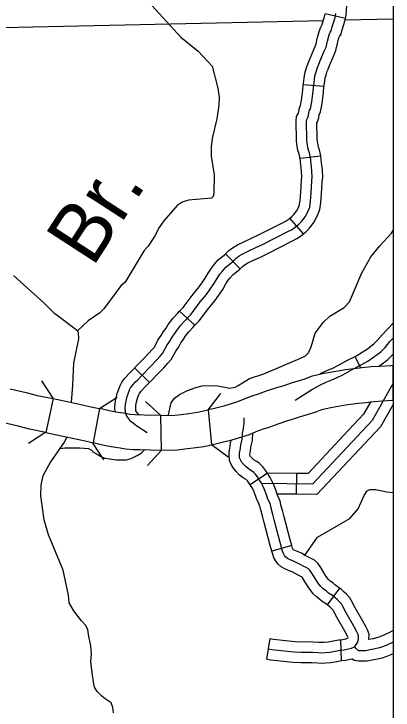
# Model space of a CAD drawing. Extents: x 1377389 to 1380723, y 1168351 to 1170484.
# Drawn here: x 1379793.3 to 1379848, y 1169062.8 to 1169163.2 of the extents above; entities that cross this region are included whole.
import ezdxf

# ---------------------------------------------------------------- set-up
doc = ezdxf.new("R2010")
doc.units = 0
doc.layers.add('B_Fill', color=7, linetype='Continuous')
doc.layers.add('B_Text', color=7, linetype='Continuous')

msp = doc.modelspace()

# ---------------------------------------------------------------- linework, layer by layer
at = {"layer": 'B_Fill'}
for p, q in [((1379841.16, 1169162.6), (1379838.22, 1169163.24)), ((1379838.05, 1169152.77), (1379835.06, 1169153.01)), ((1379837.61, 1169142.7), (1379834.63, 1169142.37)), ((1379835.08, 1169131.5), (1379833.14, 1169133.78)), ((1379825.97, 1169126.48), (1379823.85, 1169128.61)), ((1379819.43, 1169118.34), (1379817.22, 1169120.37)), ((1379843.4, 1169112.15), (1379842.54, 1169113.84)), ((1379812.88, 1169110.08), (1379810.72, 1169112.17)), ((1379840.37, 1169111.77), (1379839.21, 1169111.58)), ((1379841.18, 1169111.9), (1379840.37, 1169111.77)), ((1379842.47, 1169112.05), (1379841.18, 1169111.9)), ((1379843.5, 1169112.18), (1379842.47, 1169112.05)), ((1379844.86, 1169112.34), (1379843.5, 1169112.18)), ((1379846.12, 1169112.4), (1379844.86, 1169112.34)), ((1379847.71, 1169112.49), (1379846.12, 1169112.4)), ((1379848.03, 1169112.51), (1379847.71, 1169112.49)), ((1379848.03, 1169107.5), (1379848.03, 1169112.51)), ((1379836.2, 1169110.92), (1379835.16, 1169110.51)), ((1379837.24, 1169111.19), (1379836.2, 1169110.92)), ((1379838.07, 1169111.36), (1379837.24, 1169111.19)), ((1379839.21, 1169111.58), (1379838.07, 1169111.36)), ((1379833.17, 1169109.93), (1379832.24, 1169109.61)), ((1379833.94, 1169110.15), (1379833.17, 1169109.93)), ((1379835.16, 1169110.51), (1379833.94, 1169110.15)), ((1379829.85, 1169108.85), (1379828.56, 1169108.4)), ((1379831.19, 1169109.28), (1379829.85, 1169108.85)), ((1379832.24, 1169109.61), (1379831.19, 1169109.28)), ((1379798.97, 1169107.74), (1379797.88, 1169102.86)), ((1379827.62, 1169108.11), (1379826.41, 1169107.61)), ((1379828.56, 1169108.4), (1379827.62, 1169108.11)), ((1379823.61, 1169106.65), (1379822.05, 1169106.28)), ((1379825.59, 1169107.29), (1379823.61, 1169106.65)), ((1379826.41, 1169107.61), (1379825.59, 1169107.29)), ((1379839.04, 1169106.45), (1379840.09, 1169106.66)), ((1379840.09, 1169106.66), (1379841.17, 1169106.83)), ((1379841.17, 1169106.83), (1379841.87, 1169106.94)), ((1379841.87, 1169106.94), (1379843.06, 1169107.09)), ((1379843.06, 1169107.09), (1379844.09, 1169107.21)), ((1379844.09, 1169107.21), (1379845.28, 1169107.35)), ((1379845.28, 1169107.35), (1379846.39, 1169107.41)), ((1379846.39, 1169107.41), (1379848.01, 1169107.5)), ((1379848.01, 1169107.5), (1379848.03, 1169107.5)), ((1379805.67, 1169106.3), (1379804.73, 1169101.4)), ((1379822.05, 1169106.28), (1379821.34, 1169106.12)), ((1379821.34, 1169106.12), (1379821.82, 1169101.1)), ((1379835.35, 1169105.35), (1379836.79, 1169105.78)), ((1379836.79, 1169105.78), (1379837.75, 1169106.16)), ((1379837.75, 1169106.16), (1379838.36, 1169106.32)), ((1379838.36, 1169106.32), (1379839.04, 1169106.45)), ((1379814.61, 1169100.3), (1379814.5, 1169105.3)), ((1379832.71, 1169104.52), (1379833.78, 1169104.86)), ((1379833.78, 1169104.86), (1379834.66, 1169105.15)), ((1379834.66, 1169105.15), (1379835.35, 1169105.35)), ((1379829.31, 1169103.39), (1379830.13, 1169103.65)), ((1379830.13, 1169103.65), (1379831.44, 1169104.11)), ((1379831.44, 1169104.11), (1379832.71, 1169104.52)), ((1379827.28, 1169102.58), (1379828.28, 1169102.98)), ((1379828.28, 1169102.98), (1379829.31, 1169103.39)), ((1379823.18, 1169101.4), (1379824.96, 1169101.84)), ((1379824.96, 1169101.84), (1379827.28, 1169102.58)), ((1379821.82, 1169101.1), (1379823.18, 1169101.4)), ((1379829.91, 1169096.97), (1379827.42, 1169095.31)), ((1379834.09, 1169096.95), (1379834.06, 1169093.95)), ((1379833.41, 1169086.56), (1379830.52, 1169085.76)), ((1379840.32, 1169080.42), (1379838.52, 1169078.02)), ((1379829.79, 1169070.18), (1379830.28, 1169073.14)), ((1379840.59, 1169069.98), (1379840.47, 1169072.97))]:
    msp.add_line(p, q, dxfattribs=at)
for points in [[(1379841.16, 1169162.6), (1379841.26, 1169163.06), (1379841.32, 1169163.75), (1379841.42, 1169165.41), (1379841.37, 1169167.47), (1379841.05, 1169169.61)], [(1379812.74, 1169164.96), (1379817.38, 1169159.9), (1379819.87, 1169157.85), (1379821.91, 1169155.69), (1379822.71, 1169152.54), (1379822.94, 1169151.21), (1379822.9, 1169150.06), (1379822.6, 1169148.11), (1379821.98, 1169145.5), (1379821.75, 1169144.13), (1379821.77, 1169142.71), (1379822.19, 1169140.01), (1379822.15, 1169137.38), (1379822.05, 1169136.92), (1379821.84, 1169136.67), (1379818.48, 1169136.36), (1379817.57, 1169136.07), (1379816.87, 1169135.6), (1379814.94, 1169133.4), (1379814.26, 1169132.43), (1379813.57, 1169131.15), (1379812.67, 1169129.75), (1379812.09, 1169129.09), (1379809.35, 1169124.56), (1379808.72, 1169124.03), (1379806.27, 1169120.68), (1379805.71, 1169120.13), (1379804.02, 1169118.97), (1379802.48, 1169117.53)], [(1379812.55, 1169102.83), (1379811.06, 1169103.77), (1379810.56, 1169104.15), (1379810.09, 1169104.5), (1379809.86, 1169104.82), (1379809.61, 1169105.23), (1379809.49, 1169105.45), (1379809.41, 1169105.8), (1379809.36, 1169106.43), (1379809.41, 1169106.88), (1379809.49, 1169107.38), (1379809.64, 1169108.05), (1379809.79, 1169108.45), (1379809.99, 1169109.03), (1379810.14, 1169109.3), (1379810.46, 1169109.73), (1379810.81, 1169110.11), (1379811.16, 1169110.48), (1379811.71, 1169111.03), (1379813.11, 1169112.48), (1379813.81, 1169113.23), (1379814.39, 1169113.86), (1379814.76, 1169114.26), (1379815.09, 1169114.86), (1379815.37, 1169115.39), (1379815.82, 1169116.04), (1379816.14, 1169116.61), (1379816.49, 1169117.09), (1379816.79, 1169117.56), (1379817.09, 1169117.94), (1379817.39, 1169118.34), (1379818.02, 1169119.01), (1379818.87, 1169119.94), (1379820.19, 1169121.69), (1379821.09, 1169122.77), (1379821.64, 1169123.54), (1379822.17, 1169124.3), (1379822.62, 1169125.07), (1379823.02, 1169125.7), (1379823.39, 1169126.15), (1379823.89, 1169126.72), (1379824.87, 1169127.5), (1379825.32, 1169127.95), (1379825.82, 1169128.32), (1379826.32, 1169128.63), (1379827.22, 1169129.08), (1379828.24, 1169129.53), (1379829.27, 1169130.03), (1379832.84, 1169131.83), (1379833.37, 1169132.1), (1379833.92, 1169132.48), (1379834.42, 1169132.9), (1379834.84, 1169133.33), (1379835.34, 1169133.98), (1379835.72, 1169134.68), (1379835.99, 1169135.38), (1379836.09, 1169136.21), (1379836.19, 1169137.36), (1379836.29, 1169139.14), (1379836.37, 1169139.71), (1379836.32, 1169140.61), (1379836.22, 1169141.61), (1379836.12, 1169142.54), (1379835.97, 1169143.22), (1379835.84, 1169143.59), (1379835.74, 1169143.94), (1379835.67, 1169144.34), (1379835.59, 1169145.02), (1379835.59, 1169145.72), (1379835.54, 1169147.09), (1379835.54, 1169147.72), (1379835.57, 1169148), (1379835.74, 1169148.3), (1379835.84, 1169148.6), (1379835.89, 1169148.95), (1379835.94, 1169149.25), (1379836.09, 1169149.57), (1379836.29, 1169150.57), (1379836.49, 1169152.08), (1379836.57, 1169153.03), (1379836.67, 1169153.78), (1379836.74, 1169154.33), (1379836.87, 1169154.73), (1379836.97, 1169155.05), (1379837.12, 1169155.5), (1379837.25, 1169155.83), (1379837.47, 1169156.38), (1379838.1, 1169157.86), (1379838.35, 1169158.43), (1379838.55, 1169159.31), (1379838.8, 1169160.23), (1379838.95, 1169160.63), (1379839.12, 1169160.91), (1379839.2, 1169161.21), (1379839.5, 1169162.11), (1379839.65, 1169162.71), (1379839.77, 1169163.29)], [(1379835.06, 1169153.01), (1379835.08, 1169153.18), (1379835.18, 1169153.98), (1379835.28, 1169154.65), (1379835.44, 1169155.17), (1379835.54, 1169155.51), (1379835.71, 1169156.01), (1379835.85, 1169156.38), (1379836.09, 1169156.96), (1379836.72, 1169158.45), (1379836.91, 1169158.9), (1379837.09, 1169159.67), (1379837.37, 1169160.69), (1379837.6, 1169161.31), (1379837.72, 1169161.51), (1379837.75, 1169161.63), (1379838.05, 1169162.53), (1379838.18, 1169163.05), (1379838.22, 1169163.24)], [(1379837.99, 1169162.26), (1379771.7, 1169160.8)], [(1379838.05, 1169152.77), (1379838.06, 1169152.87), (1379838.16, 1169153.58), (1379838.21, 1169154), (1379838.3, 1169154.28), (1379838.4, 1169154.6), (1379838.53, 1169155), (1379838.64, 1169155.28), (1379838.86, 1169155.8), (1379839.47, 1169157.26), (1379839.78, 1169157.96), (1379840, 1169158.95), (1379840.22, 1169159.77), (1379840.3, 1169159.96), (1379840.52, 1169160.31), (1379840.64, 1169160.79), (1379840.94, 1169161.69), (1379841.11, 1169162.37), (1379841.16, 1169162.6)], [(1379848.03, 1169162.48), (1379841.09, 1169162.33)], [(1379834.64, 1169142.29), (1379834.52, 1169142.82), (1379834.41, 1169143.15), (1379834.28, 1169143.6), (1379834.18, 1169144.12), (1379834.09, 1169144.93), (1379834.09, 1169145.69), (1379834.04, 1169147.07), (1379834.04, 1169147.79), (1379834.11, 1169148.46), (1379834.37, 1169148.92), (1379834.38, 1169148.94), (1379834.41, 1169149.18), (1379834.5, 1169149.69), (1379834.66, 1169150.04), (1379834.81, 1169150.82), (1379835, 1169152.23), (1379835.06, 1169153.01)], [(1379837.61, 1169142.7), (1379837.6, 1169142.79), (1379837.42, 1169143.62), (1379837.28, 1169144.03), (1379837.21, 1169144.29), (1379837.15, 1169144.56), (1379837.09, 1169145.1), (1379837.09, 1169145.75), (1379837.04, 1169147.12), (1379837.04, 1169147.55), (1379837.12, 1169147.67), (1379837.31, 1169148.25), (1379837.38, 1169148.72), (1379837.39, 1169148.8), (1379837.53, 1169149.1), (1379837.78, 1169150.33), (1379837.99, 1169151.92), (1379838.05, 1169152.77)], [(1379833.14, 1169133.78), (1379833.4, 1169134.01), (1379833.71, 1169134.32), (1379834.08, 1169134.8), (1379834.36, 1169135.31), (1379834.53, 1169135.75), (1379834.6, 1169136.36), (1379834.7, 1169137.47), (1379834.8, 1169139.28), (1379834.86, 1169139.77), (1379834.82, 1169140.5), (1379834.73, 1169141.46), (1379834.63, 1169142.37)], [(1379835.08, 1169131.5), (1379835.44, 1169131.8), (1379835.97, 1169132.34), (1379836.61, 1169133.16), (1379837.08, 1169134.05), (1379837.46, 1169135.01), (1379837.59, 1169136.05), (1379837.69, 1169137.25), (1379837.79, 1169139), (1379837.88, 1169139.66), (1379837.82, 1169140.73), (1379837.71, 1169141.77), (1379837.61, 1169142.7)], [(1379823.85, 1169128.61), (1379824.33, 1169129.09), (1379824.98, 1169129.57), (1379825.59, 1169129.94), (1379826.58, 1169130.43), (1379827.61, 1169130.89), (1379828.6, 1169131.37), (1379832.16, 1169133.16), (1379832.6, 1169133.39), (1379833.01, 1169133.67), (1379833.14, 1169133.78)], [(1379815.63, 1169105.39), (1379815.99, 1169107.14), (1379816.47, 1169107.81), (1379817.21, 1169108.32), (1379818.33, 1169108.91), (1379819.57, 1169109.35), (1379820.48, 1169109.6), (1379821.71, 1169109.65), (1379822.72, 1169109.59), (1379824.47, 1169109.27), (1379825.25, 1169109.42), (1379825.65, 1169109.65), (1379827.28, 1169110.66), (1379829.37, 1169111.32), (1379834.59, 1169113.51), (1379835.39, 1169113.92), (1379835.83, 1169114.35), (1379836.2, 1169115.21), (1379836.78, 1169117.17), (1379838, 1169118.76), (1379838.92, 1169119.64), (1379840.95, 1169120.9), (1379841.76, 1169121.73), (1379843.51, 1169125.88), (1379844.84, 1169128.22), (1379846.1, 1169129.77), (1379847.8, 1169131.61), (1379848.03, 1169131.98)], [(1379825.97, 1169126.48), (1379826.3, 1169126.81), (1379826.66, 1169127.08), (1379827.04, 1169127.31), (1379827.86, 1169127.72), (1379828.87, 1169128.16), (1379829.93, 1169128.68), (1379833.53, 1169130.49), (1379834.14, 1169130.82), (1379834.83, 1169131.29), (1379835.08, 1169131.5)], [(1379817.22, 1169120.37), (1379817.71, 1169120.9), (1379819.02, 1169122.63), (1379819.9, 1169123.69), (1379820.42, 1169124.41), (1379820.9, 1169125.1), (1379821.34, 1169125.85), (1379821.8, 1169126.58), (1379822.25, 1169127.12), (1379822.85, 1169127.81), (1379823.87, 1169128.62), (1379823.85, 1169128.61)], [(1379819.43, 1169118.34), (1379820.02, 1169118.98), (1379821.37, 1169120.76), (1379822.28, 1169121.85), (1379822.87, 1169122.68), (1379823.43, 1169123.49), (1379823.9, 1169124.29), (1379824.23, 1169124.81), (1379824.53, 1169125.18), (1379824.93, 1169125.64), (1379825.87, 1169126.38), (1379825.97, 1169126.48)], [(1379801.59, 1169107.18), (1379801.8, 1169109.71), (1379801.94, 1169112.84), (1379802.66, 1169116.37), (1379802.63, 1169117.25), (1379802.48, 1169117.53), (1379799.17, 1169120.02), (1379797.6, 1169121.56), (1379793.22, 1169125.49)], [(1379810.72, 1169112.17), (1379812.03, 1169113.52), (1379812.71, 1169114.25), (1379813.29, 1169114.88), (1379813.54, 1169115.14), (1379813.77, 1169115.57), (1379814.08, 1169116.16), (1379814.54, 1169116.83), (1379814.88, 1169117.43), (1379815.25, 1169117.93), (1379815.57, 1169118.43), (1379815.9, 1169118.86), (1379816.24, 1169119.3), (1379816.91, 1169120.03), (1379817.22, 1169120.37)], [(1379812.88, 1169110.08), (1379814.2, 1169111.45), (1379814.92, 1169112.21), (1379815.49, 1169112.84), (1379815.99, 1169113.38), (1379816.41, 1169114.16), (1379816.65, 1169114.61), (1379817.09, 1169115.24), (1379817.4, 1169115.8), (1379817.73, 1169116.24), (1379818.01, 1169116.69), (1379818.28, 1169117.02), (1379818.54, 1169117.38), (1379819.12, 1169118), (1379819.43, 1169118.34)], [(1379842.54, 1169113.84), (1379842.79, 1169113.97), (1379843.58, 1169114.43), (1379844.32, 1169114.93), (1379845.26, 1169115.63), (1379845.75, 1169116.13), (1379846.45, 1169116.97), (1379848.03, 1169118.64)], [(1379833.92, 1169107.54), (1379836.38, 1169109.11), (1379837.54, 1169109.72), (1379838.46, 1169110.15), (1379839.18, 1169110.46), (1379839.94, 1169110.79), (1379840.77, 1169111.18), (1379842.13, 1169111.95), (1379843.5, 1169112.65), (1379844.38, 1169113.16), (1379845.19, 1169113.71), (1379846.24, 1169114.49), (1379846.87, 1169115.12), (1379847.57, 1169115.98), (1379848.03, 1169116.46)], [(1379837.51, 1169111.36), (1379837.84, 1169111.51), (1379838.58, 1169111.84), (1379839.32, 1169112.16), (1379840.08, 1169112.52), (1379841.43, 1169113.27), (1379842.54, 1169113.84)], [(1379845.98, 1169112.44), (1379846.06, 1169112.49), (1379847.23, 1169113.35), (1379847.98, 1169114.11), (1379848.03, 1169114.17)], [(1379807.91, 1169105.81), (1379807.86, 1169106.45), (1379807.93, 1169107.07), (1379808.01, 1169107.65), (1379808.2, 1169108.48), (1379808.38, 1169108.96), (1379808.61, 1169109.64), (1379808.88, 1169110.12), (1379809.32, 1169110.7), (1379810.08, 1169111.52), (1379810.64, 1169112.08), (1379810.72, 1169112.17)], [(1379797.27, 1169110.3), (1379798.92, 1169107.79)], [(1379811.42, 1169105.38), (1379811.18, 1169105.56), (1379811.12, 1169105.65), (1379810.91, 1169105.98), (1379810.9, 1169106.02), (1379810.87, 1169106.4), (1379810.9, 1169106.68), (1379810.96, 1169107.1), (1379811.08, 1169107.63), (1379811.2, 1169107.94), (1379811.37, 1169108.42), (1379811.4, 1169108.49), (1379811.61, 1169108.76), (1379812.24, 1169109.44), (1379812.78, 1169109.98), (1379812.88, 1169110.08)], [(1379848.03, 1169109.96), (1379844.99, 1169104.58), (1379836.4, 1169095.42), (1379829, 1169095.51)], [(1379792.74, 1169109.16), (1379795.08, 1169108.63), (1379796.67, 1169108.21), (1379798.97, 1169107.74)], [(1379798.97, 1169107.74), (1379801.9, 1169107.13), (1379804.63, 1169106.52), (1379805.67, 1169106.3)], [(1379805.67, 1169106.3), (1379808.19, 1169107.94)], [(1379821.34, 1169106.12), (1379823.16, 1169108.5)], [(1379812.3, 1169107.34), (1379814.5, 1169105.3)], [(1379844.82, 1169107.33), (1379843.78, 1169105.48), (1379840.94, 1169102.46)], [(1379848.03, 1169106.91), (1379846.21, 1169103.69), (1379843.13, 1169100.4)], [(1379807.11, 1169105.98), (1379805.67, 1169106.3)], [(1379814.5, 1169105.3), (1379812.08, 1169105.35), (1379810.82, 1169105.42), (1379810.02, 1169105.47), (1379809.4, 1169105.59), (1379808.71, 1169105.68), (1379807.95, 1169105.81), (1379807.11, 1169105.98)], [(1379814.5, 1169105.3), (1379816.53, 1169105.37), (1379817.44, 1169105.47), (1379818.54, 1169105.59), (1379819.79, 1169105.78), (1379821.34, 1169106.12)], [(1379830.03, 1169071.66), (1379830.55, 1169071.58), (1379832.36, 1169071.38), (1379833.26, 1169071.28), (1379833.76, 1169071.21), (1379834.74, 1169071.17), (1379835.53, 1169071.19), (1379836.41, 1169071.17), (1379837.22, 1169071.13), (1379837.65, 1169071.1), (1379838.21, 1169071.13), (1379838.85, 1169071.19), (1379839.66, 1169071.32), (1379840.39, 1169071.47), (1379840.95, 1169071.49), (1379841.59, 1169071.64), (1379842.02, 1169071.77), (1379842.36, 1169071.88), (1379842.55, 1169072.07), (1379842.76, 1169072.35), (1379842.91, 1169072.58), (1379843, 1169072.8), (1379843.02, 1169073.12), (1379843.04, 1169073.52), (1379842.94, 1169073.82), (1379842.76, 1169074.19), (1379842.36, 1169074.92), (1379841.27, 1169076.84), (1379840.73, 1169077.87), (1379840.58, 1169078.13), (1379840.26, 1169078.47), (1379839.96, 1169078.75), (1379839.62, 1169079.07), (1379839.28, 1169079.33), (1379838.72, 1169079.67), (1379838.4, 1169079.97), (1379837.95, 1169080.31), (1379837.61, 1169080.63), (1379837.33, 1169080.98), (1379837.01, 1169081.41), (1379836.64, 1169082.05), (1379836.32, 1169082.56), (1379836.02, 1169083.01), (1379835.81, 1169083.2), (1379835.47, 1169083.4), (1379835.17, 1169083.53), (1379834.61, 1169083.83), (1379834.14, 1169084.08), (1379833.76, 1169084.25), (1379833.41, 1169084.38), (1379833.07, 1169084.53), (1379832.77, 1169084.7), (1379832.51, 1169084.94), (1379832.36, 1169085.11), (1379832.19, 1169085.41), (1379832.09, 1169085.73), (1379831.74, 1169086.97), (1379830.87, 1169090.27), (1379830.65, 1169091.04), (1379830.36, 1169092.13), (1379830.33, 1169092.45), (1379830.22, 1169092.69), (1379829.97, 1169093.25), (1379829.74, 1169093.89), (1379829.42, 1169094.72), (1379829.22, 1169095.16), (1379828.99, 1169095.64), (1379828.76, 1169095.99), (1379828.44, 1169096.47), (1379828.12, 1169096.91), (1379827.92, 1169097.09), (1379827.76, 1169097.24), (1379827.52, 1169097.4), (1379827.12, 1169097.66), (1379826.82, 1169097.9), (1379826.47, 1169098.23), (1379826.22, 1169098.54), (1379826.01, 1169098.92), (1379825.88, 1169099.2), (1379825.86, 1169099.56), (1379825.88, 1169099.88), (1379825.94, 1169100.32), (1379826.05, 1169101.02), (1379826.26, 1169101.92), (1379826.28, 1169102.37), (1379826.31, 1169102.72), (1379826.45, 1169103.42), (1379826.54, 1169104.2), (1379826.51, 1169104.96)], [(1379797.88, 1169102.86), (1379795.52, 1169103.35), (1379793.9, 1169103.78), (1379791.63, 1169104.28)], [(1379797.91, 1169102.89), (1379795.4, 1169101.25)], [(1379797.88, 1169102.86), (1379800.85, 1169102.24), (1379803.57, 1169101.64), (1379804.73, 1169101.39)], [(1379829.91, 1169096.97), (1379829.67, 1169097.33), (1379829.24, 1169097.92), (1379828.93, 1169098.2), (1379828.7, 1169098.42), (1379828.35, 1169098.66), (1379827.98, 1169098.89), (1379827.81, 1169099.03), (1379827.58, 1169099.25), (1379827.46, 1169099.39), (1379827.36, 1169099.57), (1379827.37, 1169099.72), (1379827.43, 1169100.1), (1379827.52, 1169100.74), (1379827.75, 1169101.72), (1379827.8, 1169102.74)], [(1379807.66, 1169062.41), (1379807.58, 1169063.19), (1379807.34, 1169063.85), (1379806.49, 1169064.46), (1379805.98, 1169064.81), (1379805.29, 1169065.5), (1379804.98, 1169066.05), (1379804.89, 1169066.29), (1379804.58, 1169068.19), (1379804.39, 1169069.81), (1379804.47, 1169070.87), (1379804.39, 1169072.1), (1379804.1, 1169073.42), (1379803.96, 1169074.38), (1379803.67, 1169075.02), (1379803.06, 1169075.71), (1379802.58, 1169076.32), (1379801.92, 1169077.12), (1379801.25, 1169078.29), (1379801.18, 1169079.38), (1379800.42, 1169082.98), (1379798.27, 1169088.12), (1379797.65, 1169090.24), (1379797.2, 1169093.72), (1379797.22, 1169095.28), (1379797.53, 1169096.64), (1379798.52, 1169098.5), (1379800.5, 1169101.3), (1379800.95, 1169102.15)], [(1379827.42, 1169095.31), (1379827.21, 1169095.61), (1379827, 1169095.9), (1379826.91, 1169095.99), (1379826.82, 1169096.07), (1379826.7, 1169096.15), (1379826.25, 1169096.43), (1379825.83, 1169096.77), (1379825.37, 1169097.21), (1379824.97, 1169097.69), (1379824.67, 1169098.24), (1379824.4, 1169098.83), (1379824.36, 1169099.56), (1379824.39, 1169100.03), (1379824.46, 1169100.54), (1379824.57, 1169101.3), (1379824.68, 1169101.75)], [(1379840.94, 1169102.46), (1379835.76, 1169096.93), (1379834.09, 1169096.95)], [(1379799.95, 1169100.56), (1379800.66, 1169100.65), (1379801.45, 1169100.63), (1379802.82, 1169100.65), (1379804.06, 1169100.56), (1379804.6, 1169100.28), (1379804.67, 1169100.07), (1379805.33, 1169099.75), (1379805.8, 1169099.45), (1379806.42, 1169099.17), (1379808.11, 1169098.93), (1379809.57, 1169098.94), (1379810.23, 1169099.09), (1379811.07, 1169099.54), (1379811.66, 1169099.89), (1379812.21, 1169100.39)], [(1379806.26, 1169098.91), (1379804.62, 1169101.42)], [(1379804.73, 1169101.4), (1379806.06, 1169101.09)], [(1379806.06, 1169101.09), (1379807.04, 1169100.9), (1379807.96, 1169100.74), (1379808.61, 1169100.65), (1379809.39, 1169100.51), (1379810.5, 1169100.43), (1379811.4, 1169100.41)], [(1379814.61, 1169100.3), (1379816.9, 1169100.38), (1379817.98, 1169100.5), (1379819.18, 1169100.63), (1379820.71, 1169100.86), (1379821.82, 1169101.1)], [(1379824.2, 1169099.28), (1379821.82, 1169101.1)], [(1379811.4, 1169100.41), (1379814.61, 1169100.3)], [(1379814.61, 1169100.3), (1379812.56, 1169098.1)], [(1379843.13, 1169100.4), (1379837.04, 1169093.91), (1379834.06, 1169093.95)], [(1379834.09, 1169096.95), (1379829.9, 1169097)], [(1379833.41, 1169086.56), (1379833.19, 1169087.37), (1379832.31, 1169090.67), (1379832.1, 1169091.44), (1379831.84, 1169092.4), (1379831.8, 1169092.83), (1379831.59, 1169093.29), (1379831.36, 1169093.81), (1379831.14, 1169094.42), (1379830.8, 1169095.29), (1379830.59, 1169095.79), (1379830.3, 1169096.37), (1379830.02, 1169096.81), (1379829.91, 1169096.97)], [(1379830.52, 1169085.76), (1379830.3, 1169086.58), (1379829.42, 1169089.88), (1379829.21, 1169090.65), (1379828.88, 1169091.85), (1379828.86, 1169092.06), (1379828.85, 1169092.09), (1379828.58, 1169092.69), (1379828.33, 1169093.36), (1379828.03, 1169094.14), (1379827.86, 1169094.52), (1379827.68, 1169094.9), (1379827.51, 1169095.17), (1379827.42, 1169095.31)], [(1379835.24, 1169085.08), (1379837.14, 1169087.78), (1379841.77, 1169090.44), (1379842.99, 1169091.87), (1379843.86, 1169093.79), (1379844.29, 1169094.43), (1379844.66, 1169094.62), (1379845.52, 1169094.63), (1379847.15, 1169094.28), (1379848.03, 1169094.21)], [(1379834.06, 1169093.95), (1379831.3, 1169093.98)], [(1379840.32, 1169080.42), (1379840.12, 1169080.57), (1379839.63, 1169080.87), (1379839.37, 1169081.12), (1379838.92, 1169081.46), (1379838.71, 1169081.66), (1379838.51, 1169081.9), (1379838.27, 1169082.23), (1379837.93, 1169082.82), (1379837.58, 1169083.38), (1379837.17, 1169084), (1379836.69, 1169084.43), (1379836.13, 1169084.74), (1379835.82, 1169084.88), (1379835.33, 1169085.14), (1379834.81, 1169085.43), (1379834.32, 1169085.64), (1379833.98, 1169085.77), (1379833.75, 1169085.87), (1379833.66, 1169085.92), (1379833.59, 1169085.99), (1379833.57, 1169086.03), (1379833.52, 1169086.17), (1379833.41, 1169086.56)], [(1379838.52, 1169078.02), (1379838.43, 1169078.09), (1379837.81, 1169078.47), (1379837.43, 1169078.82), (1379836.98, 1169079.17), (1379836.51, 1169079.61), (1379836.15, 1169080.05), (1379835.75, 1169080.58), (1379835.35, 1169081.28), (1379835.06, 1169081.75), (1379834.9, 1169082), (1379834.8, 1169082.05), (1379834.51, 1169082.17), (1379833.9, 1169082.51), (1379833.48, 1169082.74), (1379833.19, 1169082.87), (1379832.85, 1169082.99), (1379832.4, 1169083.19), (1379831.88, 1169083.49), (1379831.44, 1169083.89), (1379831.14, 1169084.24), (1379830.82, 1169084.8), (1379830.65, 1169085.3), (1379830.52, 1169085.76)], [(1379844.52, 1169072.98), (1379844.56, 1169073.75), (1379844.32, 1169074.4), (1379844.1, 1169074.87), (1379843.67, 1169075.65), (1379842.58, 1169077.56), (1379842.05, 1169078.6), (1379841.79, 1169079.03), (1379841.32, 1169079.54), (1379840.98, 1169079.85), (1379840.59, 1169080.22), (1379840.32, 1169080.42)], [(1379840.47, 1169072.97), (1379840.74, 1169072.98), (1379841.2, 1169073.09), (1379841.52, 1169073.18), (1379841.52, 1169073.19), (1379841.52, 1169073.21), (1379841.53, 1169073.29), (1379841.43, 1169073.5), (1379841.05, 1169074.18), (1379839.95, 1169076.13), (1379839.42, 1169077.15), (1379839.37, 1169077.23), (1379839.2, 1169077.41), (1379838.94, 1169077.65), (1379838.65, 1169077.92), (1379838.52, 1169078.02)], [(1379847.7, 1169074.12), (1379846.51, 1169073.54), (1379845.98, 1169073.33), (1379845.66, 1169073.22), (1379845.14, 1169073.11), (1379844.52, 1169072.98)], [(1379848.03, 1169074.28), (1379847.7, 1169074.12)], [(1379830.28, 1169073.14), (1379830.75, 1169073.06), (1379832.53, 1169072.87), (1379833.45, 1169072.76), (1379833.89, 1169072.71), (1379834.75, 1169072.67), (1379835.53, 1169072.69), (1379836.47, 1169072.67), (1379837.3, 1169072.62), (1379837.66, 1169072.61), (1379838.1, 1169072.62), (1379838.66, 1169072.68), (1379839.39, 1169072.79), (1379840.21, 1169072.96), (1379840.47, 1169072.97)], [(1379848.03, 1169072.61), (1379847.11, 1169072.16), (1379846.49, 1169071.92), (1379846.06, 1169071.78), (1379845.45, 1169071.64), (1379844.72, 1169071.5), (1379844.1, 1169071.37), (1379843.54, 1169071.35), (1379843.22, 1169071.35), (1379843.03, 1169071.37), (1379842.88, 1169071.5), (1379842.75, 1169071.65), (1379842.52, 1169071.93)], [(1379848.03, 1169070.94), (1379847.72, 1169070.79), (1379847, 1169070.51), (1379846.46, 1169070.33), (1379845.76, 1169070.17), (1379845.01, 1169070.02), (1379844.28, 1169069.88), (1379843.58, 1169069.85), (1379843.11, 1169069.85), (1379842.4, 1169069.95), (1379842.08, 1169070.21)], [(1379829.79, 1169070.18), (1379830.34, 1169070.09), (1379832.2, 1169069.89), (1379833.08, 1169069.79), (1379833.63, 1169069.72), (1379834.73, 1169069.67), (1379835.53, 1169069.69), (1379836.35, 1169069.67), (1379837.15, 1169069.63), (1379837.64, 1169069.6), (1379838.31, 1169069.63), (1379839.04, 1169069.7), (1379839.93, 1169069.84), (1379840.57, 1169069.97), (1379840.59, 1169069.98)], [(1379840.59, 1169069.98), (1379841.15, 1169070), (1379842.08, 1169070.21)]]:
    msp.add_lwpolyline(points, dxfattribs=at)
at = {"layer": 'B_Text'}
msp.add_lwpolyline([(1378340.61, 1169579.43), (1379848.03, 1169579.43), (1379848.03, 1168702.1), (1378340.61, 1168702.1)], close=True, dxfattribs=at)

# ---------------------------------------------------------------- texts
at = {"layer": 'B_Fill'}
msp.add_text('Br.', height=8.448, rotation=57.0692, dxfattribs=at).set_placement((1379804.65, 1169126.56))

doc.saveas('drawing.dxf')
